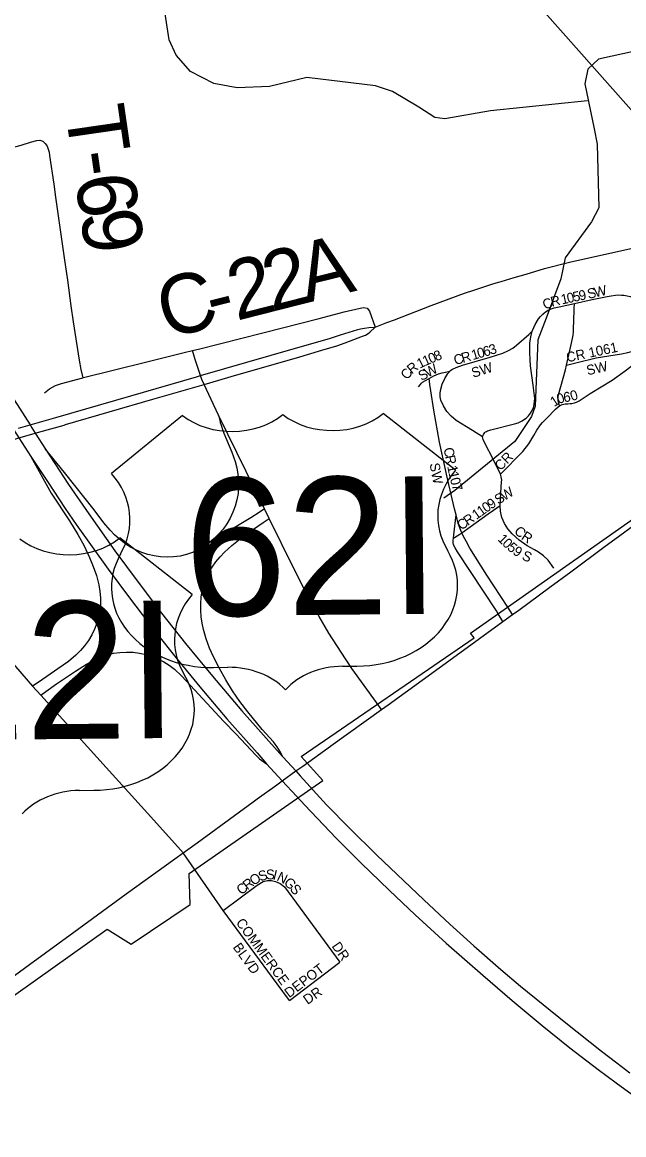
# Model space of a CAD drawing. Extents: x -51392 to 1635000, y 156707 to 696232.
# Drawn here: x 131508 to 134552, y 480308 to 485938 of the extents above; entities that cross this region are included whole.
import ezdxf

# ---------------------------------------------------------------- set-up
doc = ezdxf.new("R2010")
doc.units = 0
for name, color, linetype in [('GM_X_City_Street', 7, 'Continuous'), ('GM_X_City_Street_Text', 7, 'Continuous'), ('GM_X_Corporation', 7, 'Continuous'), ('GM_X_County_Road', 7, 'Continuous'), ('GM_X_County_Road_Text', 7, 'Continuous'), ('GM_X_County_Subdivision', 7, 'Continuous'), ('GM_X_County_Subdivision_Text', 7, 'Continuous'), ('GM_X_Interchange_Ramps', 7, 'Continuous'), ('GM_X_Minor_River', 7, 'Continuous'), ('GM_X_Township_Road', 7, 'Continuous'), ('GM_X_Township_Road_Text', 7, 'Continuous'), ('GM_X_US_Route', 7, 'Continuous'), ('GM_X_US_Shield', 7, 'Continuous')]:
    doc.layers.add(name, color=color, linetype=linetype)

msp = doc.modelspace()

# ---------------------------------------------------------------- linework, layer by layer
at = {"layer": 'GM_X_City_Street'}
for points in [[(132525.8, 481442.6), (132322.3, 481734.8)], [(132525.8, 481442.6), (132697.5, 481570.6), (132726.8, 481589), (132749.8, 481593.8), (132768.9, 481594.3), (132790.4, 481589.6), (132812.9, 481579.4), (132836.1, 481562.8), (133115.1, 481180.8)], [(132860.1, 480987.8), (132797.7, 481072.1), (132525.8, 481442.6)], [(132860.1, 480987.8), (133115.1, 481180.8)]]:
    msp.add_lwpolyline(points, dxfattribs=at)
at = {"layer": 'GM_X_Corporation'}
for points in [[(134655.7, 485421.1), (133980.9, 486182.8)], [(134759.1, 479678.8), (133604.2, 479687.7), (133604.5, 478598.1), (132528.7, 478616.6), (132542.1, 478236.7), (129870.6, 478443.7), (129901.2, 479899.6), (131937.8, 481348.4), (132059.9, 481272.9), (132358.5, 481473.9), (132352.3, 481630), (133028.9, 482100.3), (132919.2, 482222.6), (133794.2, 482822.4), (133776.9, 482846.9), (134696.1, 483492.5)]]:
    msp.add_lwpolyline(points, dxfattribs=at)
at = {"layer": 'GM_X_County_Road'}
for points in [[(132370.1, 484276.4), (132407.3, 484285.4), (132725, 484365.8), (133010.9, 484438.4), (133137.9, 484471.6), (133217.8, 484490.7), (133234.6, 484493.8), (133253, 484490.6), (133265.3, 484476.2), (133293.3, 484394.6)], [(131814.3, 484138.3), (131818.7, 484139.4), (131961.8, 484175.1), (132152.5, 484223.4), (132327.7, 484266.2), (132370.1, 484276.4)], [(132409.5, 484149.4), (132383.8, 484230.8), (132378.4, 484248.7), (132370.1, 484276.4)], [(131620.9, 484062.1), (131646.7, 484083), (131661, 484092), (131676.2, 484099.1), (131707.7, 484109.8), (131814.3, 484138.3)]]:
    msp.add_lwpolyline(points, dxfattribs=at)
at = {"layer": 'GM_X_County_Subdivision'}
for points in [[(134089.2, 484373.9), (134090.4, 484378), (134103.4, 484408.2), (134120.5, 484436.2), (134131.3, 484449.5), (134142.1, 484460.9), (134155.8, 484472.1), (134168.6, 484480), (134184, 484486.9), (134198.9, 484491.9), (134224.5, 484498.3), (134302.3, 484514.5)], [(134261.8, 484202.9), (134282.6, 484291.2), (134292.7, 484336.8), (134295.3, 484354.6), (134296.7, 484371.3), (134298.1, 484389.3), (134299.7, 484424.5), (134301.4, 484487.2), (134302.3, 484514.5)], [(134302.3, 484514.5), (134391.3, 484534), (134467.8, 484549.5), (134488, 484553.3), (134509.4, 484556.1), (134525.3, 484557.6), (134539.7, 484556.9), (134552.8, 484556), (134569.5, 484554.1), (134584.8, 484550.3), (134600.9, 484545.1), (134622.4, 484536), (134645.3, 484523.8), (134747.2, 484470.5), (134772.8, 484454.8), (134802.3, 484434.1), (134824.9, 484416.7)], [(133672.4, 484171.5), (133676, 484175.2), (133682.7, 484180.8), (133689.2, 484184.5), (133704, 484191.4), (133735.2, 484201.9), (133876.6, 484243.6), (133907.5, 484252.8), (133939.2, 484263), (133968.8, 484276.7), (133989.9, 484288.5), (134009.5, 484304), (134071.1, 484358), (134089.2, 484373.9)], [(133837.8, 483839.3), (133838.5, 483843), (133839.9, 483847.8), (133841.7, 483851.7), (133845.1, 483857.3), (133848.3, 483861.2), (133852.3, 483864.5), (133856.7, 483867.3), (133862.9, 483869.8), (133869.4, 483872.2), (133879.8, 483875.5), (133999.6, 483905.6), (134017, 483911.5), (134030.3, 483917), (134037.5, 483921.3), (134045, 483925.8), (134057.7, 483934.9), (134069.6, 483946.2), (134080, 483958.9), (134088.4, 483973), (134094.7, 483988.1), (134097.1, 483995.8), (134098.8, 484003.9), (134100.9, 484019.7), (134101.3, 484033.7), (134097.6, 484074.4), (134093.7, 484101.8), (134080.3, 484199.3), (134077.6, 484231), (134076.5, 484264.8), (134076.9, 484290.4), (134077.2, 484314.1), (134081.4, 484346.5), (134089.2, 484373.9)], [(134226.1, 483996.1), (134232.7, 484000.4), (134241, 484003.5), (134248.1, 484005.3), (134254.6, 484006.2), (134261, 484007), (134269.1, 484007.6), (134280.7, 484007.9), (134288.9, 484008.5), (134295.6, 484009.5), (134302.5, 484011.2), (134313.3, 484015.6), (134326.9, 484022.3), (134381.2, 484058.7), (134492.9, 484126.8), (134558.7, 484174.4), (134609.6, 484212.1), (134745.4, 484308.5), (134761.3, 484322.9), (134784.5, 484351.6)], [(134261.8, 484202.9), (134316.5, 484216.2), (134411.7, 484239.3), (134540.7, 484260.1), (134571.8, 484266.2), (134610.2, 484276), (134650.7, 484289.8), (134724.8, 484324.1), (134784.5, 484351.6)], [(133567.5, 484135.8), (133591.2, 484148.3), (133614.9, 484157.9), (133633.2, 484163.7), (133649.1, 484166.8), (133672.4, 484171.5)], [(133837.8, 483839.3), (133787.1, 483871.7), (133703.3, 483923), (133678, 483943.7), (133656.5, 483968.3), (133639, 483995.9), (133626.8, 484026.2), (133623.5, 484042.2), (133622.5, 484058.5), (133623.8, 484074.8), (133632.9, 484106.2), (133647.1, 484135.8), (133651.9, 484144.2), (133662.3, 484159.6), (133667.4, 484166.1), (133672.4, 484171.5)], [(134226.1, 483996.1), (134222.8, 484010.9), (134220.3, 484021.9), (134219.6, 484029.2), (134219.4, 484035.9), (134220.3, 484044.4), (134221.6, 484051.7), (134256.2, 484178.7), (134261.8, 484202.9)], [(133512.9, 484092.1), (133522.7, 484105.1), (133528, 484110.7), (133534, 484116), (133547.9, 484125.4), (133567.5, 484135.8)], [(133703.7, 483445.3), (133695.6, 483475.9), (133661.2, 483620), (133619.8, 483813.2), (133591.1, 483975.3), (133575.7, 484072.8), (133571.4, 484105.4), (133567.5, 484135.8)], [(133928.3, 483651.2), (134041, 483766.1), (134072.3, 483803.7), (134096.3, 483846.4), (134111.6, 483874.3), (134130.1, 483900.3), (134141.3, 483912.9), (134163.4, 483934.8), (134207, 483980.6), (134219.2, 483991.6), (134226.1, 483996.1)], [(133928.3, 483651.2), (133892.3, 483724.2), (133847, 483811.7), (133840.4, 483827.1), (133838.6, 483833.4), (133837.8, 483839.3)], [(133927.2, 483491.8), (133927.2, 483495.4), (133933.8, 483612.1), (133934.2, 483620.1), (133933.7, 483628.7), (133932.3, 483637.6), (133928.3, 483651.2)], [(133732.2, 483353.8), (133775, 483383.8), (133866.2, 483450.2), (133892.9, 483468.4), (133927.2, 483491.8)], [(134100, 483267.4), (134063, 483288.2), (134023.2, 483316.5), (133986.8, 483349.1), (133965.3, 483373.6), (133947.8, 483401), (133935.4, 483431.1), (133931.3, 483446.8), (133928.7, 483462.9), (133927.2, 483491.8)], [(133690.1, 483327.2), (133691.3, 483343.3), (133703.7, 483445.3)], [(133732.2, 483353.8), (133727, 483365.1), (133714.1, 483400.6), (133703.7, 483445.3)], [(133940.7, 482905), (133916.9, 482944.5), (133908.5, 482958.5), (133711.1, 483258.2), (133698.6, 483278.6), (133691, 483292.8), (133689, 483304.9), (133689.2, 483316.6), (133690.1, 483327.2)], [(133690.1, 483327.2), (133694.7, 483330), (133722.3, 483346.6), (133732.2, 483353.8)], [(133989.3, 482940.4), (133964.9, 482977.4), (133858.4, 483139.4), (133772.8, 483276.4), (133755.3, 483309.3), (133739.4, 483338.4), (133732.2, 483353.8)], [(134198.2, 483175.4), (134169.8, 483215.1), (134146.4, 483237.6), (134119.8, 483256.3), (134100, 483267.4)]]:
    msp.add_lwpolyline(points, dxfattribs=at)
at = {"layer": 'GM_X_Interchange_Ramps'}
for points in [[(132502.1, 483950.1), (132507.4, 483923.3), (132510.2, 483912.3), (132514.2, 483899.1), (132523.3, 483872.2), (132528.6, 483858.3), (132568.6, 483761.7), (132585.1, 483715.2), (132593.7, 483683.5), (132599.7, 483651.2), (132602.8, 483618.5), (132602.8, 483585.7), (132600.2, 483552.9), (132594.6, 483520.5), (132586, 483488.8), (132574.6, 483458), (132560.4, 483428.4), (132543.8, 483400), (132524.5, 483373.4), (132503.1, 483348.5), (132479.8, 483325.3), (132454.9, 483304), (132428.1, 483284.6), (132399.9, 483267.8), (132370.1, 483254), (132339, 483243.7), (132306.9, 483236.6), (132274.3, 483232.6), (132241.4, 483231.5), (132208.5, 483233.1), (132176, 483237.6), (132144, 483245.1), (132112.8, 483255.2), (132082.5, 483268.2), (132053.6, 483283.7), (132026.1, 483301.5), (132000, 483321.6), (131975.8, 483343.6), (131952.9, 483367.2), (131921.1, 483404.8), (131871.7, 483470.6), (131722.7, 483660.1), (131625.5, 483777.1)], [(131551.4, 483739.7), (131654.2, 483554.3), (131747.9, 483415.5), (131790.3, 483345.8), (131821.5, 483288.5), (131849.3, 483229.4), (131867.6, 483184), (131883.3, 483137.5), (131895.5, 483090.1), (131901, 483057.9), (131904, 483025.4), (131904.3, 482992.8), (131901.1, 482960.3), (131895.1, 482928.2), (131886.1, 482896.9), (131874.3, 482866.4), (131859.9, 482837.1), (131843.1, 482809.1), (131823.9, 482782.7), (131802.5, 482758), (131779.3, 482735), (131741.7, 482703.7), (131688.9, 482665.2), (131594.5, 482600.6), (131561, 482578.7)], [(132734.4, 483475), (132707.6, 483457.7), (132664.3, 483429.7), (132454.9, 483304)], [(132826, 482221.4), (132816.8, 482240.4), (132807.4, 482256.9), (132798.1, 482271.5), (132788.7, 482284.4), (132779, 482296), (132722.4, 482358.9), (132649.5, 482447.8), (132610, 482500.2), (132573, 482554.4), (132538.3, 482610.2), (132506.1, 482667.5), (132476.6, 482726.1), (132456.6, 482771.2), (132439.5, 482817.4), (132426, 482864.8), (132419.3, 482896.9), (132414.5, 482929.4), (132412.1, 482962.1), (132411.9, 482995), (132414.2, 483027.8), (132419.3, 483060.2), (132427.4, 483092), (132438.6, 483122.8), (132452.6, 483152.5), (132469.3, 483180.7), (132488.3, 483207.5), (132509.2, 483232.9), (132531.8, 483256.7), (132568.2, 483289.9), (132619.4, 483331), (132672.6, 483369.5), (132727.2, 483406), (132758.2, 483426.7)], [(131602.3, 482533.1), (131628.2, 482551.9), (131681.5, 482590.6), (131777.6, 482654.6), (131833.6, 482689.3), (131877.2, 482712.7), (131907.3, 482726), (131938.5, 482736.8), (131970.4, 482744.6), (132003, 482749.2), (132035.9, 482750.8), (132068.9, 482749.7), (132101.6, 482745.7), (132133.9, 482739), (132165.5, 482729.5), (132195.9, 482716.9), (132225, 482701.5), (132252.5, 482683.5), (132278.5, 482663.3), (132314.9, 482629.9), (132360.3, 482581.9), (132527.5, 482401.2), (132590.8, 482334.6), (132690, 482228.3), (132709.6, 482210.6), (132745, 482185.2)]]:
    msp.add_lwpolyline(points, dxfattribs=at)
at = {"layer": 'GM_X_Minor_River'}
for points in [[(134368.6, 485540), (133877.4, 485489.7), (133647.1, 485448.3), (133595.1, 485456.5), (133515.3, 485508.8), (133381.5, 485587.4), (133295.6, 485615.7), (132947.6, 485658.9), (132759.3, 485613.4), (132595.2, 485605.9), (132477.2, 485628.3), (132359.4, 485688.7), (132287.7, 485771.1), (132252, 485849.4), (132216.9, 486081.9)], [(135214, 485964.4), (135025.5, 485858.8), (134793.1, 485801.4), (134617, 485793.9), (134424.7, 485750.5), (134370.5, 485700.5), (134354.2, 485626.5), (134401.3, 485397.9), (134417, 485321.7), (134425.8, 484999.1), (134389.4, 484927.1), (134254.7, 484745.2), (134234.2, 484639.1), (134159.4, 484441), (134116.9, 484330.9), (134103.6, 483994.4), (134085.4, 483942.3), (134000.8, 483816.4), (133697.7, 483568.9), (133641.5, 483529)]]:
    msp.add_lwpolyline(points, dxfattribs=at)
at = {"layer": 'GM_X_Township_Road'}
for points in [[(130995, 485203.1), (131011.2, 485200), (131027.4, 485200.3), (131043.6, 485201.9), (131075.5, 485208.2), (131313.8, 485266.3), (131503.5, 485316.1), (131550.3, 485330.5), (131581.7, 485339.7), (131598, 485340.6), (131613.2, 485335.6), (131613.3, 485335.6), (131625.2, 485324.7), (131633.7, 485310.8), (131639.7, 485295.5), (131644, 485279.6), (131647.1, 485263.6), (131667.5, 485117.9), (131676.6, 485053.1), (131684.8, 484994.2)], [(131684.8, 484994.2), (131694.6, 484923.5), (131720.2, 484745.6), (131737.2, 484632.4), (131754.9, 484502.9), (131766.2, 484421.9), (131796.6, 484228.1), (131805.6, 484180.6), (131814.3, 484138.3)]]:
    msp.add_lwpolyline(points, dxfattribs=at)
at = {"layer": 'GM_X_US_Route'}
for points in [[(133793.3, 484581.8), (133884.7, 484611.8), (133918.4, 484622.5), (133931.3, 484626.6), (133996.5, 484645.9), (134057.2, 484663.5), (134151.2, 484691.1), (134277.8, 484723.4), (134420.9, 484756.4), (134596.1, 484794.9), (134704.2, 484818.5), (134775.9, 484834.1)], [(133293.3, 484394.6), (133352.4, 484417.7), (133392.5, 484431.8), (133577.3, 484504.2), (133745.4, 484566.1), (133793.3, 484581.8)], [(131488.7, 483883.3), (131547.7, 483900.3), (131678.4, 483937.3), (132057, 484047.5), (132389.4, 484143.3), (132409.5, 484149.4), (132767.3, 484252.5), (133067.3, 484339.1), (133119.2, 484355.4), (133206.9, 484383.2), (133219.8, 484386.9), (133239.6, 484390.3), (133262.2, 484392.6), (133293.3, 484394.6)], [(131719.8, 483899.7), (131727.5, 483901.9), (132168.6, 484030.6), (132428.8, 484105.3), (132594.4, 484153), (132896.6, 484239.1), (133023.7, 484277.8), (133100.6, 484301), (133141.5, 484314.8), (133230.1, 484349.1), (133244.4, 484355), (133258.4, 484362.5), (133267, 484369.2), (133293.3, 484394.6)], [(133326.9, 482460.1), (133301.2, 482495.6), (133176.6, 482667.8), (133121.7, 482749.3), (133060.1, 482846), (133010, 482930.5), (132954.7, 483030.9), (132880.5, 483176.8), (132758.2, 483426.7), (132734.4, 483475), (132502.1, 483950.1), (132464.5, 484029.2), (132428.8, 484105.3), (132417.6, 484129.5), (132409.5, 484149.4)], [(131467.7, 484026.8), (131547.7, 483900.3), (131557, 483885.5), (131574, 483858.6), (131625.5, 483777.1), (131742.8, 483599.3), (131845, 483450.7), (131977.7, 483263.3), (132094.1, 483104.6), (132213.2, 482947.9), (132335.1, 482793.3), (132470.4, 482628.5), (132618.7, 482453.1), (132826, 482221.4), (132829, 482218.1), (132892.7, 482148.8), (132914.5, 482124.7), (133047.1, 481978), (133161.9, 481860.8), (133302.4, 481722.9), (133539.5, 481496.2), (133671.4, 481373.1), (133793.2, 481263.2), (133929.5, 481144.9), (134030.1, 481060.6), (134259, 480874.2), (134438.8, 480731.3), (134516.3, 480672.2), (134582.3, 480621.8)], [(131425.7, 483936.7), (131464.2, 483876.4), (131479, 483853.2), (131491, 483834.3), (131551.4, 483739.7), (131635.5, 483613.5), (131725.2, 483477.3), (131781.7, 483396.8), (131943.2, 483169.8), (132050.4, 483024.9), (132179.8, 482855.6), (132292.3, 482714.7), (132406.3, 482575), (132543.9, 482412.2), (132697.2, 482240.9), (132745, 482185.2), (132823.9, 482099.2)], [(131577.7, 483859.6), (131585.4, 483861.8), (131719.8, 483899.7)], [(131466.4, 483827.1), (131491, 483834.3), (131557.5, 483853.7)], [(131557.5, 483853.7), (131574, 483858.6), (131577.7, 483859.6)], [(130853.5, 483699.9), (130863.7, 483676.2), (130874, 483654.8), (130960.2, 483472.1), (131032.3, 483325), (131092.3, 483208.5), (131131.6, 483136.8), (131182.4, 483052.8), (131236.1, 482970.6), (131283.5, 482904), (131333.5, 482839.4), (131386, 482776.6), (131561, 482578.7), (131602.3, 482533.1), (131933.4, 482166.6), (132142.2, 481935.6), (132295.5, 481764.7), (132322.3, 481734.8)], [(134458.1, 483286), (134505.9, 483321.7), (134581.7, 483377), (134694.6, 483459.4), (134714.9, 483473.7)], [(133940.7, 482905), (133989.3, 482940.4), (134020.8, 482963.3), (134178.6, 483079.3), (134284.1, 483156.1), (134458.1, 483286)], [(133069.7, 482275.9), (133326.9, 482460.1), (133359.8, 482484.3), (133703.9, 482732.8), (133940.7, 482905)], [(132795.7, 482078.9), (132823.9, 482099.2), (132892.7, 482148.8), (132927.3, 482174), (133068.3, 482274.9), (133069.7, 482275.9)], [(132823.9, 482099.2), (132895.5, 482021.5)], [(132676, 481992.6), (132696.7, 482007.8), (132795.7, 482078.9)], [(132279.6, 481703.8), (132322.3, 481734.8), (132392.6, 481785.7), (132676, 481992.6)], [(132895.5, 482021.5), (132938, 481975.6), (133096.5, 481809.6), (133223.9, 481681.9), (133365.2, 481545), (133496.5, 481421.5), (133653.7, 481277.5), (133838.3, 481115), (133987.5, 480986.7), (134138.8, 480861), (134279.4, 480748.1), (134422.2, 480638.1), (134514.1, 480570), (134593.5, 480511.3), (134757.6, 480393.4)], [(129854.3, 479939.2), (129882.9, 479962.5), (130128.8, 480137.9), (130420.3, 480349.5), (130962.7, 480745.1), (131373, 481043.9), (131544.6, 481170), (131769.9, 481333.4), (132034.5, 481526.4), (132279.6, 481703.8)]]:
    msp.add_lwpolyline(points, dxfattribs=at)
at = {"layer": 'GM_X_US_Shield'}
for p, q in [((132319.6, 483947.5), (131959.8, 483654.1)), ((133699.9, 483670.4), (133334.7, 483957.1)), ((132368.2, 483041.9), (132002.9, 483328.5)), ((132476.6, 482672.8), (132549.1, 482673.5)), ((133129.1, 482678.9), (133201.6, 482679.6)), ((131797.4, 482050.4), (131869.9, 482051))]:
    msp.add_line(p, q, dxfattribs=at)
for centre, major_axis, start_param, end_param in [((132571.4, 484157), (-362.5, -3.4), 0.795399, 2.346194), ((133078.9, 484161.8), (-362.5, -3.4), 0.795399, 2.346194), ((134117.9, 483441.5), (-507.5, -4.8), 5.672304, 6.727422), ((131546.2, 483417.3), (507.5, 4.8), 5.838949, 6.894067), ((131747.2, 483533.3), (-362.5, -3.4), 0.795399, 2.346194), ((132467.1, 483078.7), (507.5, 4.8), 2.702327, 4.723529), ((133203.5, 483085.7), (-507.5, -4.8), 1.559657, 3.580859), ((132786.1, 482812.9), (-507.5, -4.8), 5.672304, 6.727422), ((132551.8, 482383.4), (-362.5, -3.4), 3.785094, 4.712389), ((133131.9, 482388.9), (-362.5, -3.4), 4.712389, 5.639684), ((131871.7, 482457.1), (-507.5, -4.8), 1.559657, 3.580859), ((131800.1, 481760.3), (-362.5, -3.4), 4.712389, 5.639684)]:
    msp.add_ellipse(centre, major_axis=major_axis, ratio=0.8, start_param=start_param, end_param=end_param, dxfattribs=at)

# ---------------------------------------------------------------- texts
at = {"layer": 'GM_X_City_Street_Text'}
for s, rotation, p in [('S', 18.7057, (132712.3, 481589.4)), ('S', 0.5932, (132741.6, 481600)), ('I', 346.5447, (132773.5, 481600.8)), ('N', 334.1299, (132792.3, 481596.6)), ('C', 37.6659, (132616.3, 481519.5)), ('R', 37.6659, (132647.7, 481543.7)), ('O', 32.3609, (132678, 481567.2)), ('G', 316.0639, (132828.4, 481579.8)), ('S', 310.2951, (132859.2, 481550.2)), ('COMMERCE', 306.2464, (132587, 481380.9)), ('BLVD', 305.8984, (132571.6, 481256.7)), ('DR', 305.0436, (133072.3, 481262.1)), ('DEPOT', 37.4094, (132858.9, 480998.3)), ('DR', 35.0529, (132951.8, 480964.5))]:
    msp.add_text(s, height=50, rotation=rotation, dxfattribs=at).set_placement(p)
at = {"layer": 'GM_X_County_Road_Text'}
for s, rotation, p in [('A', 13.8002, (132945.9, 484516.4)), ('2', 14.2558, (132768.8, 484471.4)), ('2', 14.2725, (132591.2, 484426.2)), ('C', 15.0176, (132237.6, 484332.9)), ('-', 14.3003, (132472.9, 484396.1))]:
    msp.add_text(s, height=300, rotation=rotation, dxfattribs=at).set_placement(p)
at = {"layer": 'GM_X_County_Subdivision_Text'}
for s, rotation, p in [('1', 11.9158, (134239.1, 484509.7)), ('0', 11.9158, (134269.2, 484516)), ('5', 11.9158, (134299.4, 484522.4)), ('9', 11.9158, (134329.5, 484528.7)), ('S', 11.9456, (134372.6, 484537.8)), ('W', 12.677, (134407.7, 484545.3)), ('C', 24.3876, (134154.4, 484482)), ('R', 13.7971, (134188.2, 484497.6)), ('8', 22.7781, (133603.1, 484221.5)), ('1', 16.0843, (133788.2, 484228)), ('0', 16.0894, (133817.8, 484236.5)), ('6', 16.0593, (133847.4, 484245.1)), ('3', 17.9223, (133878.7, 484254.1)), ('CR 1061', 11.846, (134266.7, 484216.5)), ('1', 26.4504, (133519.7, 484183.9)), ('1', 23.5691, (133546.6, 484197.3)), ('0', 22.7574, (133574.7, 484209.6)), ('C', 16.0536, (133699.4, 484202.4)), ('R', 16.0667, (133737.4, 484213.4)), ('SW', 12.7966, (134369.1, 484151)), ('C', 52.8574, (133457.7, 484125.5)), ('R', 38.8076, (133479.3, 484154.7)), ('S', 27.5679, (133528.1, 484121.7)), ('W', 28.7067, (133560.3, 484138.5)), ('SW', 17.2388, (133789.9, 484138.3)), ('0', 19.8522, (134222.6, 484005.4)), ('6', 6.3547, (134248.6, 484015.1)), ('0', 17.1286, (134289.2, 484020.6)), ('1', 32.9379, (134199.5, 483990)), ('C', 281.5818, (133639.7, 483780.8)), ('R', 281.5818, (133647.7, 483742)), ('CR', 45.5385, (133928.5, 483665.2)), ('SW', 280.8382, (133569, 483703.1)), ('1', 281.5974, (133658.3, 483690.2)), ('1', 282.2459, (133664.6, 483659.5)), ('0', 284.984, (133671.7, 483626.8)), ('7', 286.3639, (133680.1, 483595.8)), ('S', 32.2051, (133917.4, 483495.4)), ('W', 32.1394, (133947.2, 483514.2)), ('1', 35.285, (133830.8, 483436.4)), ('0', 34.9908, (133855.9, 483454.1)), ('9', 33.4145, (133880.8, 483471.6)), ('R', 35.2859, (133762.5, 483388.1)), ('1', 35.285, (133805.6, 483418.6)), ('C', 35.2859, (133730.2, 483365.2)), ('C', 316.3629, (133993.3, 483357.7)), ('1', 315.5606, (133910.7, 483318.2)), ('0', 316.4246, (133933.3, 483296.1)), ('R', 326.2819, (134029.3, 483324.4)), ('5', 320.469, (133958.5, 483272.3)), ('9', 325.8401, (133986.3, 483249.6)), ('S', 336.8907, (134032.5, 483220.7))]:
    msp.add_text(s, height=50, rotation=rotation, dxfattribs=at).set_placement(p)
at = {"layer": 'GM_X_Township_Road_Text'}
for s, rotation, p in [('T', 278.2482, (131724.5, 485496)), ('-', 278.2482, (131756.7, 485274.4)), ('6', 278.2482, (131774.2, 485153.5)), ('9', 278.2631, (131800.5, 484972))]:
    msp.add_text(s, height=300, rotation=rotation, dxfattribs=at).set_placement(p)
at = {"layer": 'GM_X_US_Shield'}
for s, p in [('62I', (132330.8, 482932.4)), ('22I', (131007.1, 482304))]:
    msp.add_text(s, height=696.1, rotation=0.5385, dxfattribs=at).set_placement(p)

doc.saveas('drawing.dxf')
